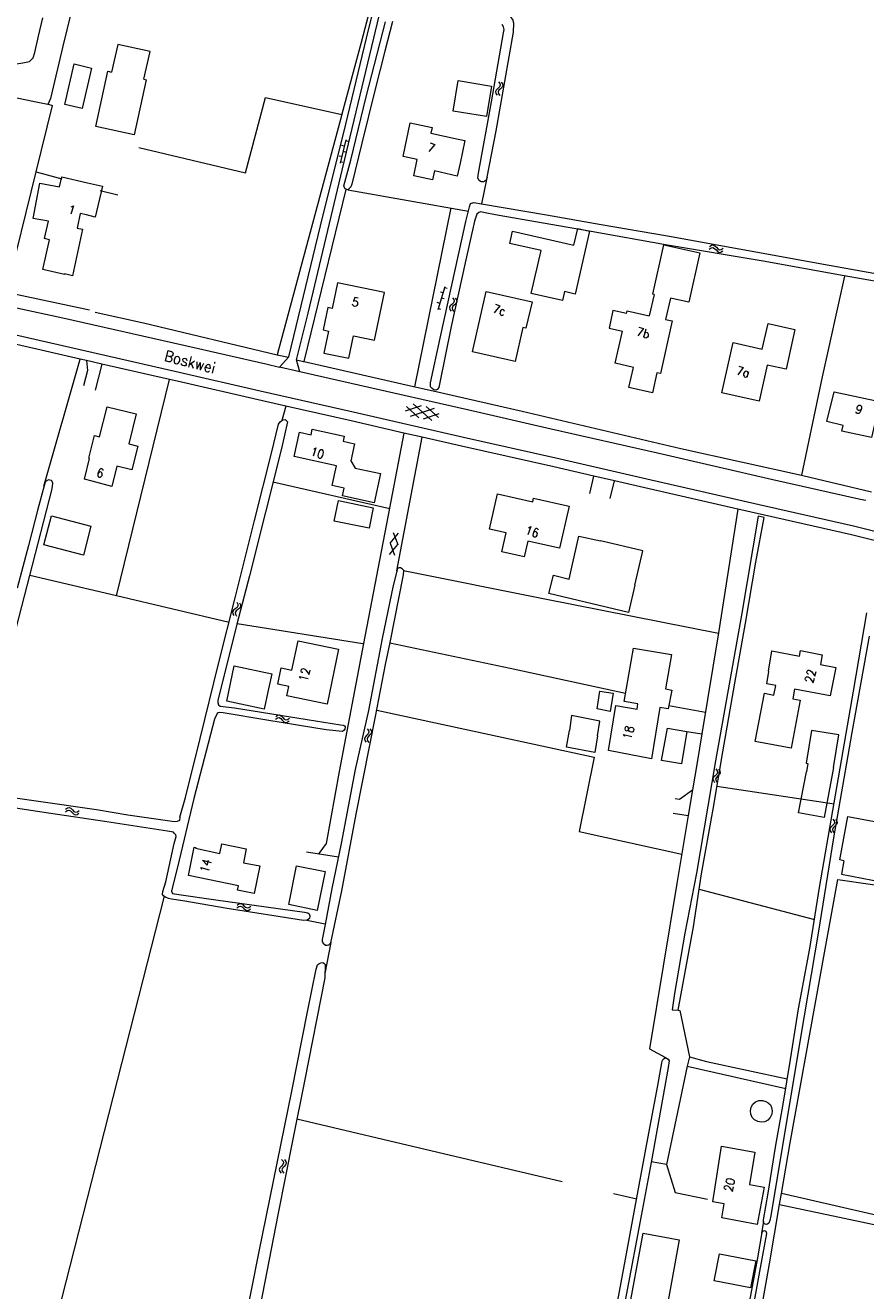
# Model space of a CAD drawing. Header units: metres. Extents: x 189705 to 199106, y 581686 to 588448.
# Tile 272 of 555: x 198367 to 198521, y 584528 to 584760. Entities that reach past the tile are written whole.
import ezdxf

# ---------------------------------------------------------------- set-up
doc = ezdxf.new("R2010")
doc.units = ezdxf.units.M
doc.layers.add('B-WA-OG-GBKN-G', color=7, linetype='Continuous', lineweight=18)
doc.styles.add('Style-STANDARD', font='STANDARD.shx')

msp = doc.modelspace()

# ---------------------------------------------------------------- linework, layer by layer
at = {"layer": 'B-WA-OG-GBKN-G'}
for p, q in [((198453.195, 584748.38), (198453.052, 584748.084)), ((198453.494, 584748.658), (198453.195, 584748.38)), ((198453.792, 584748.947), (198453.494, 584748.658)), ((198453.633, 584749.9), (198453.86, 584749.562)), ((198453.988, 584748.603), (198453.691, 584748.323)), ((198453.931, 584749.241), (198453.792, 584748.947)), ((198453.86, 584749.562), (198453.931, 584749.241)), ((198454.284, 584748.881), (198453.988, 584748.603)), ((198454.127, 584749.843), (198454.356, 584749.506)), ((198454.429, 584749.187), (198454.284, 584748.881)), ((198454.356, 584749.506), (198454.429, 584749.187)), ((198453.052, 584748.084), (198453.126, 584747.755)), ((198453.126, 584747.755), (198453.355, 584747.416)), ((198453.691, 584748.323), (198453.547, 584748.027)), ((198453.547, 584748.027), (198453.619, 584747.698)), ((198453.619, 584747.698), (198453.848, 584747.359)), ((198425.615, 584739.266), (198424.567, 584734.992)), ((198426.053, 584738.953), (198425.567, 584739.072)), ((198425.329, 584738.1), (198424.844, 584738.219)), ((198425.577, 584737.01), (198425.091, 584737.129)), ((198424.853, 584736.158), (198424.368, 584736.277)), ((198425.101, 584735.068), (198424.615, 584735.187)), ((198492.278, 584719.195), (198492.619, 584719.417)), ((198492.342, 584719.688), (198492.681, 584719.912)), ((198492.619, 584719.417), (198492.941, 584719.485)), ((198492.681, 584719.912), (198493.001, 584719.982)), ((198492.941, 584719.485), (198493.234, 584719.342)), ((198493.001, 584719.982), (198493.305, 584719.833)), ((198493.234, 584719.342), (198493.518, 584719.04)), ((198493.305, 584719.833), (198493.58, 584719.533)), ((198493.518, 584719.04), (198493.792, 584718.737)), ((198493.58, 584719.533), (198493.856, 584719.232)), ((198493.792, 584718.737), (198494.086, 584718.59)), ((198493.856, 584719.232), (198494.15, 584719.085)), ((198494.086, 584718.59), (198494.416, 584718.66)), ((198494.15, 584719.085), (198494.48, 584719.152)), ((198494.416, 584718.66), (198494.758, 584718.884)), ((198494.48, 584719.152), (198494.822, 584719.376)), ((198443.788, 584712.304), (198442.516, 584708.092)), ((198443.441, 584711.155), (198442.963, 584711.3)), ((198444.209, 584711.968), (198443.73, 584712.112)), ((198442.863, 584709.24), (198442.384, 584709.385)), ((198443.631, 584710.053), (198443.152, 584710.198)), ((198445.05, 584709.047), (198444.751, 584708.769)), ((198445.348, 584709.336), (198445.05, 584709.047)), ((198445.189, 584710.289), (198445.416, 584709.951)), ((198445.544, 584708.992), (198445.247, 584708.712)), ((198445.487, 584709.63), (198445.348, 584709.336)), ((198445.416, 584709.951), (198445.487, 584709.63)), ((198445.84, 584709.27), (198445.544, 584708.992)), ((198445.683, 584710.232), (198445.912, 584709.895)), ((198445.985, 584709.576), (198445.84, 584709.27)), ((198445.912, 584709.895), (198445.985, 584709.576)), ((198443.053, 584708.139), (198442.574, 584708.283)), ((198444.751, 584708.769), (198444.608, 584708.473)), ((198444.608, 584708.473), (198444.682, 584708.144)), ((198444.682, 584708.144), (198444.911, 584707.805)), ((198445.247, 584708.712), (198445.103, 584708.416)), ((198445.103, 584708.416), (198445.175, 584708.087)), ((198445.175, 584708.087), (198445.404, 584707.748)), ((198436.587, 584689.57), (198439.484, 584690.524)), ((198441.389, 584687.779), (198437.962, 584690.841)), ((198442.607, 584688.314), (198440.33, 584690.348)), ((198439.015, 584688.275), (198436.741, 584690.307)), ((198437.491, 584688.592), (198441.858, 584690.03)), ((198439.862, 584688.097), (198442.761, 584689.05)), ((198434.321, 584667.258), (198435.135, 584665.039)), ((198433.62, 584663.222), (198435.135, 584665.039)), ((198433.757, 584665.277), (198435.274, 584667.093)), ((198433.757, 584665.277), (198434.574, 584663.058)), ((198405.353, 584653.204), (198405.031, 584652.954)), ((198405.677, 584653.464), (198405.353, 584653.204)), ((198405.605, 584654.429), (198405.8, 584654.071)), ((198405.842, 584653.745), (198405.677, 584653.464)), ((198405.8, 584654.071), (198405.842, 584653.745)), ((198406.161, 584653.355), (198405.84, 584653.104)), ((198406.091, 584654.327), (198406.289, 584653.97)), ((198406.333, 584653.646), (198406.161, 584653.355)), ((198406.289, 584653.97), (198406.333, 584653.646)), ((198405.031, 584652.954), (198404.861, 584652.673)), ((198404.861, 584652.673), (198404.905, 584652.338)), ((198404.905, 584652.338), (198405.102, 584651.98)), ((198405.519, 584652.852), (198405.349, 584652.57)), ((198405.349, 584652.57), (198405.391, 584652.236)), ((198405.391, 584652.236), (198405.588, 584651.878)), ((198405.84, 584653.104), (198405.519, 584652.852)), ((198412.733, 584633.001), (198413.077, 584633.219)), ((198412.802, 584633.492), (198413.144, 584633.713)), ((198413.077, 584633.219), (198413.399, 584633.283)), ((198413.144, 584633.713), (198413.465, 584633.779)), ((198413.399, 584633.283), (198413.69, 584633.136)), ((198413.465, 584633.779), (198413.767, 584633.627)), ((198413.69, 584633.136), (198413.971, 584632.831)), ((198413.767, 584633.627), (198414.038, 584633.323)), ((198413.971, 584632.831), (198414.242, 584632.526)), ((198414.038, 584633.323), (198414.311, 584633.019)), ((198414.242, 584632.526), (198414.534, 584632.375)), ((198414.311, 584633.019), (198414.604, 584632.869)), ((198414.534, 584632.375), (198414.865, 584632.441)), ((198414.604, 584632.869), (198414.934, 584632.933)), ((198414.865, 584632.441), (198415.209, 584632.661)), ((198414.934, 584632.933), (198415.279, 584633.153)), ((198429.434, 584630.001), (198429.148, 584629.71)), ((198429.72, 584630.301), (198429.434, 584630.001)), ((198429.521, 584631.248), (198429.762, 584630.919)), ((198429.847, 584630.602), (198429.72, 584630.301)), ((198429.762, 584630.919), (198429.847, 584630.602)), ((198430.214, 584630.257), (198429.93, 584629.967)), ((198430.016, 584631.212), (198430.259, 584630.885)), ((198430.346, 584630.569), (198430.214, 584630.257)), ((198430.259, 584630.885), (198430.346, 584630.569)), ((198429.148, 584629.71), (198429.017, 584629.408)), ((198429.017, 584629.408), (198429.105, 584629.083)), ((198429.105, 584629.083), (198429.348, 584628.754)), ((198429.645, 584629.674), (198429.514, 584629.372)), ((198429.514, 584629.372), (198429.6, 584629.047)), ((198429.6, 584629.047), (198429.843, 584628.718)), ((198429.93, 584629.967), (198429.645, 584629.674)), ((198493.472, 584623.873), (198493.707, 584623.54)), ((198493.786, 584623.222), (198493.654, 584622.924)), ((198493.707, 584623.54), (198493.786, 584623.222)), ((198493.967, 584623.828), (198494.204, 584623.497)), ((198494.285, 584623.18), (198494.148, 584622.871)), ((198494.204, 584623.497), (198494.285, 584623.18)), ((198493.071, 584622.343), (198492.935, 584622.043)), ((198492.935, 584622.043), (198493.017, 584621.716)), ((198493.017, 584621.716), (198493.254, 584621.383)), ((198493.363, 584622.628), (198493.071, 584622.343)), ((198493.654, 584622.924), (198493.363, 584622.628)), ((198493.568, 584622.298), (198493.432, 584621.998)), ((198493.432, 584621.998), (198493.512, 584621.671)), ((198493.512, 584621.671), (198493.749, 584621.338)), ((198493.858, 584622.585), (198493.568, 584622.298)), ((198494.148, 584622.871), (198493.858, 584622.585)), ((198374.183, 584615.978), (198374.516, 584616.213)), ((198374.227, 584616.473), (198374.559, 584616.71)), ((198374.516, 584616.213), (198374.834, 584616.293)), ((198374.559, 584616.71), (198374.875, 584616.792)), ((198374.834, 584616.293), (198375.132, 584616.161)), ((198374.875, 584616.792), (198375.185, 584616.655)), ((198375.132, 584616.161), (198375.428, 584615.87)), ((198375.185, 584616.655), (198375.471, 584616.365)), ((198375.471, 584616.365), (198375.759, 584616.076)), ((198375.759, 584616.076), (198376.058, 584615.94)), ((198376.385, 584616.02), (198376.718, 584616.257)), ((198375.428, 584615.87), (198375.714, 584615.579)), ((198375.714, 584615.579), (198376.013, 584615.443)), ((198376.013, 584615.443), (198376.34, 584615.525)), ((198376.058, 584615.94), (198376.385, 584616.02)), ((198376.34, 584615.525), (198376.673, 584615.763)), ((198514.949, 584614.66), (198515.177, 584614.323)), ((198515.25, 584614.003), (198515.112, 584613.707)), ((198515.177, 584614.323), (198515.25, 584614.003)), ((198515.442, 584614.606), (198515.673, 584614.27)), ((198515.748, 584613.951), (198515.605, 584613.645)), ((198515.673, 584614.27), (198515.748, 584613.951)), ((198514.518, 584613.138), (198514.376, 584612.841)), ((198514.376, 584612.841), (198514.452, 584612.512)), ((198514.452, 584612.512), (198514.683, 584612.175)), ((198514.816, 584613.418), (198514.518, 584613.138)), ((198515.112, 584613.707), (198514.816, 584613.418)), ((198515.014, 584613.083), (198514.872, 584612.786)), ((198514.872, 584612.786), (198514.946, 584612.458)), ((198514.946, 584612.458), (198515.176, 584612.12)), ((198515.31, 584613.365), (198515.014, 584613.083)), ((198515.605, 584613.645), (198515.31, 584613.365)), ((198405.654, 584598.368), (198405.982, 584598.611)), ((198405.688, 584598.864), (198406.014, 584599.108)), ((198405.982, 584598.611), (198406.298, 584598.697)), ((198406.014, 584599.108), (198406.329, 584599.197)), ((198406.298, 584598.697), (198406.6, 584598.572)), ((198406.329, 584599.197), (198406.641, 584599.067)), ((198406.6, 584598.572), (198406.902, 584598.288)), ((198406.641, 584599.067), (198406.933, 584598.784)), ((198406.902, 584598.288), (198407.194, 584598.003)), ((198406.933, 584598.784), (198407.228, 584598.5)), ((198407.194, 584598.003), (198407.496, 584597.874)), ((198407.228, 584598.5), (198407.53, 584598.371)), ((198407.496, 584597.874), (198407.821, 584597.963)), ((198407.53, 584598.371), (198407.855, 584598.459)), ((198407.821, 584597.963), (198408.149, 584598.208)), ((198407.855, 584598.459), (198408.183, 584598.703)), ((198414.084, 584551.295), (198413.809, 584550.984)), ((198413.852, 584552.234), (198414.104, 584551.914)), ((198414.2, 584551.6), (198414.084, 584551.295)), ((198414.104, 584551.914), (198414.2, 584551.6)), ((198414.58, 584551.268), (198414.306, 584550.968)), ((198414.348, 584552.215), (198414.603, 584551.897)), ((198414.701, 584551.585), (198414.58, 584551.268)), ((198414.603, 584551.897), (198414.701, 584551.585)), ((198413.533, 584550.684), (198413.413, 584550.378)), ((198413.413, 584550.378), (198413.512, 584550.055)), ((198413.512, 584550.055), (198413.767, 584549.735)), ((198413.809, 584550.984), (198413.533, 584550.684)), ((198414.031, 584550.665), (198413.911, 584550.359)), ((198413.911, 584550.359), (198414.009, 584550.037)), ((198414.009, 584550.037), (198414.263, 584549.716)), ((198414.306, 584550.968), (198414.031, 584550.665))]:
    msp.add_line(p, q, dxfattribs=at)
at = {"layer": 'B-WA-OG-GBKN-G', "flags": 128}
for points in [[(198451.521, 584732.39), (198453.198, 584740.881), (198456.34, 584758.976), (198456.442, 584760.657), (198456.243, 584761.337), (198455.952, 584761.71), (198455.64, 584761.955), (198455.355, 584762.124), (198454.82, 584762.159), (198436.591, 584765.626), (198436.101, 584765.841), (198436.044, 584766.068), (198435.933, 584766.369), (198435.896, 584766.75), (198436.828, 584771.278), (198440.921, 584792.401), (198445.815, 584817.312), (198450.183, 584838.571)], [(198413.429, 584697.575), (198415.143, 584699.437), (198420.979, 584723.486), (198425.604, 584742.134), (198429.762, 584759.395), (198433.604, 584774.511)], [(198417.185, 584696.713), (198416.573, 584698.919), (198418.69, 584707.451), (198425.011, 584733.955), (198434.678, 584774.289)], [(198430.991, 584774.305), (198431.357, 584772.308), (198430.369, 584764.575), (198428.434, 584757.067), (198424.888, 584743.969), (198424.873, 584743.914)], [(198375.984, 584765.707), (198373.722, 584756.41), (198371.443, 584746.807), (198370.994, 584745.701), (198368.513, 584746.185), (198362.322, 584747.473), (198350.677, 584750.097), (198340.751, 584752.162), (198328.749, 584754.826), (198321.455, 584756.462), (198319.096, 584757.129), (198318.522, 584757.62), (198317.999, 584758.087), (198317.732, 584758.511), (198317.838, 584759.226), (198318.158, 584760.431)], [(198355.66, 584755.154), (198361.222, 584753.644), (198363.601, 584753.156), (198365.201, 584753.179), (198366.366, 584753.341), (198367.629, 584753.608), (198368.269, 584754.288), (198368.571, 584755.238), (198369.269, 584758.234), (198370.057, 584761.613)], [(198434.165, 584760.926), (198432.803, 584755.495), (198430.934, 584748.32), (198428.581, 584738.639), (198426.724, 584731.083), (198426.561, 584730.595), (198426.017, 584730.07), (198425.71, 584730.137), (198425.426, 584730.307), (198425.258, 584730.81), (198426.54, 584735.527), (198429.368, 584747.129), (198432.894, 584760.913)], [(198451.521, 584732.39), (198451.359, 584731.876), (198451.136, 584731.666), (198450.861, 584731.531), (198450.479, 584731.545), (198450.324, 584731.616), (198450.066, 584731.761), (198449.849, 584732.212), (198449.975, 584733.106), (198452.351, 584746.22), (198454.563, 584758.871), (198454.646, 584759.509), (198454.556, 584759.964), (198454.314, 584760.415)], [(198388.605, 584750.368), (198389.74, 584755.466), (198383.814, 584756.718), (198382.617, 584751.684)], [(198377.255, 584744.991), (198374.059, 584745.741), (198375.801, 584753.161), (198378.997, 584752.411), (198377.255, 584744.991)], [(198388.605, 584750.368), (198389.02, 584750.277), (198386.799, 584740.166), (198379.744, 584741.716), (198381.965, 584751.827), (198382.617, 584751.684)], [(198451.412, 584743.509), (198445.292, 584744.512), (198446.207, 584750.096), (198452.327, 584749.093), (198451.412, 584743.509)], [(198387.653, 584737.813), (198407.214, 584733.165), (198410.866, 584747.004), (198424.873, 584743.914)], [(198368.819, 584733.365), (198371.812, 584745.522)], [(198371.016, 584745.755), (198371.812, 584745.522)], [(198424.873, 584743.914), (198413.048, 584699.806)], [(198441.865, 584733.575), (198441.49, 584731.89), (198438.07, 584732.64), (198438.72, 584735.65), (198436.11, 584736.21), (198437.4, 584742.35), (198441.44, 584741.49), (198441.22, 584740.44), (198446.2, 584739.37)], [(198446.2, 584739.37), (198447.461, 584739.114), (198446.6, 584734.96)], [(198446.6, 584734.96), (198446.039, 584732.588), (198441.865, 584733.575)], [(198363.369, 584711.231), (198368.819, 584733.365), (198373.564, 584732.075)], [(198373.094, 584730.64), (198373.526, 584732.487), (198378.24, 584731.38)], [(198371.07, 584724.31), (198368.275, 584724.846), (198369.518, 584731.326), (198373.094, 584730.64)], [(198378.24, 584731.38), (198380.982, 584730.74), (198379.662, 584725.08), (198378.04, 584725.48)], [(198380.567, 584729.972), (198383.826, 584729.128)], [(198417.965, 584698.58), (198425.71, 584730.137)], [(198426.017, 584730.07), (198448.093, 584726.189)], [(198451.393, 584731.984), (198450.476, 584727.513)], [(198530.971, 584711.826), (198516.992, 584714.277), (198502.14, 584717.008), (198484.23, 584720.002), (198470.608, 584722.414), (198453.357, 584725.453), (198450.877, 584725.912), (198450.365, 584726.024), (198449.987, 584725.936), (198449.64, 584725.621), (198449.197, 584724.311), (198447.52, 584716.684), (198444.921, 584705.038), (198442.799, 584694.448), (198442.69, 584693.835), (198442.396, 584693.47), (198442.145, 584693.361), (198441.764, 584693.375), (198441.426, 584693.619), (198441.162, 584693.941), (198441.141, 584694.653), (198442.902, 584702.867), (198445.076, 584712.568), (198447.647, 584724.29), (198448.278, 584726.978), (198448.513, 584727.595), (198449.118, 584727.766), (198450.524, 584727.503)], [(198450.524, 584727.503), (198462.405, 584725.497), (198472.449, 584723.74), (198484.612, 584721.641), (198497.751, 584719.24), (198514.262, 584716.28), (198531.617, 584713.167)], [(198378.04, 584725.48), (198376.92, 584725.72), (198376.34, 584723.06), (198377.32, 584722.85), (198375.47, 584714.33), (198374.03, 584714.66), (198374.01, 584714.55), (198370.05, 584715.46), (198371.25, 584720.92), (198370.37, 584721.12), (198371.07, 584724.31)], [(198444.903, 584726.752), (198438.205, 584693.944)], [(198465.357, 584709.764), (198459.622, 584711.078), (198461.422, 584718.935), (198455.671, 584720.253), (198456.18, 584722.478), (198467.438, 584719.899), (198468.14, 584722.963), (198470.315, 584722.465), (198467.682, 584710.969), (198465.735, 584711.414), (198465.357, 584709.764)], [(198482.144, 584710.888), (198481.917, 584710.938), (198483.91, 584719.972), (198490.539, 584718.51), (198488.546, 584709.476), (198485.137, 584710.228)], [(198517.069, 584714.264), (198512.999, 584695.75), (198509.164, 584677.719)], [(198350.581, 584711.54), (198356.689, 584710.261), (198373.711, 584706.617), (198395.919, 584701.566), (198410.945, 584698.144), (198413.429, 584697.575)], [(198378.624, 584708.015), (198363.369, 584711.231)], [(198426.177, 584699.212), (198427.021, 584703.321), (198430.896, 584702.525), (198432.688, 584711.253), (198424.081, 584713.02), (198423.117, 584708.324), (198422.305, 584708.49), (198421.461, 584704.381), (198422.442, 584704.18), (198421.615, 584700.148), (198426.177, 584699.212)], [(198459.77, 584709.55), (198458.66, 584704.69), (198458.08, 584704.83), (198456.66, 584698.57), (198448.86, 584700.34), (198451.38, 584711.45), (198459.77, 584709.55)], [(198482.144, 584710.888), (198481.276, 584706.97)], [(198485.137, 584710.228), (198484.269, 584706.301)], [(198379.623, 584707.654), (198388.518, 584705.652), (198413.048, 584699.806)], [(198477.106, 584707.419), (198474.615, 584707.966), (198473.893, 584704.677), (198476.365, 584704.134)], [(198477.106, 584707.419), (198477.21, 584707.88), (198481.276, 584706.97)], [(198355.666, 584705.628), (198395.063, 584696.636), (198409.938, 584693.239), (198426.96, 584689.349), (198447.187, 584684.704), (198464.115, 584680.9), (198481.603, 584676.876), (198502.747, 584672.083), (198518.731, 584668.48), (198535.815, 584664.191)], [(198484.269, 584706.301), (198485.48, 584706.03), (198483.32, 584696.38), (198482.68, 584696.53), (198481.83, 584692.87), (198477.54, 584693.84), (198478.38, 584697.49), (198475.04, 584698.26), (198476.365, 584704.134)], [(198507.946, 584704.474), (198506.349, 584697.155), (198502.894, 584697.909), (198501.45, 584691.29), (198494.58, 584692.83), (198496.66, 584702.08), (198501.98, 584700.854), (198503.06, 584705.54), (198507.946, 584704.474)], [(198376.896, 584699.039), (198359.605, 584702.986)], [(198413.048, 584699.806), (198415.095, 584699.385)], [(198370.252, 584675.701), (198376.896, 584699.039)], [(198378.086, 584698.767), (198376.896, 584699.039)], [(198378.086, 584698.767), (198378.231, 584696.927), (198377.528, 584694.109)], [(198380.892, 584698.127), (198378.086, 584698.767)], [(198380.892, 584698.127), (198379.661, 584693.334)], [(198393.284, 584695.298), (198380.892, 584698.127)], [(198417.185, 584696.713), (198413.429, 584697.575)], [(198416.573, 584698.919), (198417.863, 584698.604), (198417.965, 584698.58)], [(198417.965, 584698.58), (198438.06, 584693.975), (198441.641, 584693.219), (198457.947, 584689.489), (198487.081, 584682.664), (198509.164, 584677.719)], [(198404.204, 584650.736), (198383.563, 584655.599), (198393.284, 584695.298)], [(198414.611, 584690.427), (198409.559, 584691.582), (198394.684, 584694.979), (198393.284, 584695.298)], [(198519.673, 584673.341), (198503.907, 584676.904), (198482.783, 584681.781), (198463.299, 584686.207), (198447.905, 584689.703), (198427.931, 584694.249), (198417.185, 584696.713)], [(198527.76, 584692.45), (198527.22, 584690.09), (198527.42, 584690.04), (198526.53, 584686.15), (198522.59, 584687.06), (198522.03, 584684.66), (198516.61, 584685.84), (198516.85, 584686.83), (198513.86, 584687.56), (198515.16, 584693.04), (198523.47, 584691.25), (198523.44, 584691.15), (198524.68, 584690.8), (198525.3, 584693.01), (198527.76, 584692.45)], [(198414.611, 584690.427), (198413.889, 584687.793)], [(198436.238, 584685.474), (198426.58, 584687.692), (198414.611, 584690.427)], [(198387.48, 584683.06), (198386.39, 584678.71), (198383.64, 584679.38), (198382.73, 584675.66), (198379.11, 584676.65), (198377.68, 584677.01), (198378.63, 584680.8), (198378.46, 584680.85), (198379.5, 584685.01), (198380.47, 584684.77), (198381.86, 584690.3), (198387.19, 584689), (198385.83, 584683.46), (198387.48, 584683.06)], [(198395.184, 584615.038), (198396.246, 584618.604), (198398.92, 584629.439), (198402.27, 584643.142), (198405.408, 584655.465), (198408.852, 584669.425), (198411.988, 584681.8), (198413.303, 584687.102), (198413.57, 584687.517), (198413.867, 584687.78), (198414.092, 584687.914), (198414.523, 584687.952), (198414.917, 584687.506), (198413.793, 584682.642), (198407.937, 584659.279), (198405.635, 584650.438), (198402.167, 584636.427), (198402.129, 584636.019), (198402.242, 584635.641), (198402.579, 584635.397), (198405.207, 584635.095), (198418.542, 584632.929), (198424.672, 584631.969), (198425.132, 584631.881), (198425.389, 584631.787), (198425.498, 584631.562), (198425.459, 584631.154), (198425.287, 584630.971), (198424.989, 584630.733), (198422.005, 584631.05), (198411.149, 584632.782), (198403.15, 584634.168), (198402.438, 584634.198), (198402.185, 584634.139), (198402.01, 584634.032), (198401.533, 584633.001), (198397.75, 584618.472), (198394.723, 584605.846), (198393.84, 584602.26), (198393.635, 584601.466), (198393.826, 584601.04)], [(198416.14, 584681.16), (198417.15, 584685.6), (198419.24, 584685.15), (198419.46, 584686.16), (198425.29, 584684.9)], [(198436.238, 584685.474), (198433.62, 584671.697), (198428.876, 584646.867), (198424.395, 584623.418), (198421.996, 584610.202), (198420.678, 584608.383)], [(198425.29, 584684.9), (198425.11, 584683.953), (198427.199, 584683.499), (198426.518, 584680.362)], [(198434.989, 584660.167), (198439.591, 584684.704)], [(198439.591, 584684.704), (198436.238, 584685.474)], [(198471.127, 584677.542), (198463.738, 584679.242), (198446.811, 584683.046), (198439.591, 584684.704)], [(198427.362, 584679.037), (198431.994, 584678.031), (198430.835, 584672.697), (198425.006, 584673.963), (198425.307, 584675.353), (198423.102, 584675.832), (198423.893, 584679.476), (198416.14, 584681.16)], [(198426.518, 584680.362), (198427.362, 584679.037)], [(198364.254, 584646.064), (198367.693, 584659.338), (198371.741, 584675.222), (198371.912, 584676.295), (198371.722, 584676.696), (198371.617, 584676.795), (198371.362, 584676.813), (198371.131, 584676.907), (198370.83, 584676.746), (198370.632, 584676.587), (198370.459, 584676.43), (198370.275, 584675.788), (198369.158, 584671.483), (198367.401, 584664.846), (198365.349, 584657.004)], [(198433.668, 584671.592), (198412.236, 584676.433)], [(198470.375, 584674.355), (198471.127, 584677.542)], [(198474.883, 584676.678), (198471.127, 584677.542)], [(198474.126, 584673.47), (198474.883, 584676.678)], [(198497.534, 584671.522), (198481.224, 584675.219), (198474.883, 584676.678)], [(198509.164, 584677.719), (198509.399, 584677.667)], [(198509.399, 584677.667), (198522.005, 584674.657)], [(198455.016, 584667.186), (198451.98, 584667.86), (198453.45, 584674.33), (198459.9, 584672.88), (198460.05, 584673.51), (198466.57, 584672.05), (198464.79, 584664.35), (198458.993, 584665.634)], [(198429.893, 584668.006), (198423.508, 584669.305), (198424.276, 584673.079), (198430.661, 584671.78), (198429.893, 584668.006)], [(198378.85, 584668.4), (198377.5, 584663.08), (198370.25, 584664.94), (198371.62, 584670.27), (198378.85, 584668.4)], [(198501.26, 584670.201), (198498.235, 584652.44), (198493.406, 584625.371), (198489.932, 584604.774), (198487.799, 584593.727), (198485.895, 584582.661), (198485.475, 584579.699), (198486.597, 584579.606), (198489.391, 584594.893), (198490.852, 584604.624), (198492.987, 584616.46), (198494.73, 584626.987), (198496.969, 584639.588), (198498.9, 584650.63), (198500.827, 584661.773), (198502.36, 584669.955), (198501.26, 584670.201)], [(198497.534, 584671.522), (198493.97, 584648.854), (198490.918, 584630.288)], [(198528.435, 584664.291), (198518.337, 584666.826), (198502.372, 584670.425), (198497.534, 584671.522)], [(198458.993, 584665.634), (198458.353, 584662.744), (198454.238, 584663.681), (198455.016, 584667.186)], [(198467.053, 584660.845), (198468.36, 584666.57), (198472.3, 584665.67)], [(198478.631, 584657.557), (198480.078, 584663.893), (198472.3, 584665.67)], [(198433.726, 584647.039), (198436.225, 584659.47), (198436.227, 584660.233), (198435.963, 584660.581), (198435.653, 584660.724), (198435.348, 584660.74), (198435.123, 584660.607), (198434.295, 584657.516), (198432.28, 584647.783), (198429.78, 584634.564), (198427.36, 584623.737), (198424.767, 584610.209), (198423.059, 584601.92), (198421.834, 584595.324), (198421.28, 584592.612), (198421.293, 584592.181), (198421.48, 584591.881), (198421.871, 584591.562), (198422.202, 584591.522), (198422.504, 584591.632), (198422.849, 584591.999), (198424.877, 584601.492), (198427.504, 584615.554), (198429.995, 584628.24), (198431.057, 584633.509), (198432.906, 584643.048), (198433.726, 584647.039)], [(198436.19, 584660.282), (198462.134, 584655.09), (198493.973, 584648.752)], [(198462.838, 584656.054), (198463.687, 584659.409), (198466.559, 584658.682), (198467.053, 584660.845)], [(198383.563, 584655.599), (198367.693, 584659.338)], [(198478.631, 584657.557), (198477.488, 584652.549), (198462.838, 584656.054)], [(198521.571, 584648.237), (198518.442, 584630.549), (198515.058, 584611.201), (198512.253, 584593.752), (198509.056, 584574.969), (198506.691, 584560.609), (198504.835, 584549.646), (198503.569, 584541.879), (198503.365, 584541.034), (198503.201, 584540.572), (198502.979, 584540.362), (198502.701, 584540.302), (198502.367, 584540.419), (198502.205, 584540.72), (198502.243, 584541.153), (198503.062, 584546.059), (198504.435, 584554.49), (198505.825, 584562.363), (198507.154, 584570.589), (198508.654, 584579.864), (198510.712, 584590.909), (198512.485, 584602.098), (198515.195, 584617.663), (198518.749, 584638.109), (198521.189, 584652.471)], [(198405.665, 584650.553), (198428.723, 584646.863)], [(198424.3, 584645.83), (198422.18, 584635.73), (198414.78, 584637.26), (198415.14, 584639.01), (198413.14, 584639.43), (198413.76, 584642.42), (198415.74, 584642), (198416.87, 584647.37), (198424.3, 584645.83)], [(198433.716, 584646.992), (198455.73, 584642.337), (198476.935, 584637.735)], [(198485.39, 584638.34), (198484.76, 584634.86), (198483.22, 584635.11), (198481.66, 584625.74), (198473.77, 584627.25), (198475.13, 584635.51), (198479.02, 584634.84), (198479.19, 584635.82), (198476.68, 584636.25), (198478.36, 584646.03), (198485.36, 584644.86), (198484.22, 584638.55), (198485.39, 584638.34)], [(198515.47, 584642.45), (198514.45, 584637.28), (198507.9, 584638.52), (198507.57, 584636.75), (198508.93, 584636.5), (198507.27, 584627.66), (198500.69, 584628.87), (198502.38, 584637.75), (198504.13, 584637.41), (198504.47, 584639.17), (198502.82, 584639.48), (198503.22, 584641.75), (198503.11, 584641.77), (198503.76, 584645.53), (198508.82, 584644.55), (198509.02, 584645.56), (198512.99, 584644.79), (198512.64, 584643.01), (198515.47, 584642.45)], [(198412.04, 584641.3), (198411.34, 584637.99), (198410.66, 584634.82), (198403.78, 584636.29), (198405.16, 584642.76), (198412.04, 584641.3)], [(198474.62, 584637.75), (198474.09, 584634.4), (198471.74, 584634.89), (198472.19, 584638.13), (198474.62, 584637.75)], [(198431.282, 584634.673), (198451.951, 584630.198), (198471.168, 584626.023), (198468.401, 584612.363), (198487.234, 584608.227)], [(198484.873, 584635.487), (198491.575, 584634.287)], [(198471.78, 584629.93), (198472.227, 584632.642), (198467.005, 584633.659), (198466.65, 584630.91)], [(198471.78, 584629.93), (198471.26, 584626.86), (198466.06, 584627.85), (198466.65, 584630.91)], [(198488.17, 584630.74), (198487.15, 584624.8), (198483.54, 584625.41), (198484.59, 584631.36), (198488.17, 584630.74)], [(198488.17, 584630.74), (198490.918, 584630.288)], [(198490.918, 584630.288), (198490.059, 584625.066), (198489.219, 584620.058)], [(198515.04, 584624.13), (198516.03, 584630.09), (198511.01, 584630.91), (198510.04, 584624.94), (198510.36, 584624.89), (198510.11, 584623.35)], [(198515.04, 584624.13), (198513.327, 584614.965), (198508.662, 584615.837), (198510.11, 584623.35)], [(198395.184, 584615.038), (198395.102, 584614.4), (198394.674, 584614.235), (198394.22, 584614.145), (198385.615, 584615.411), (198379.866, 584616.356), (198369.704, 584617.855), (198359.723, 584619.233)], [(198486.013, 584618.461), (198486.83, 584618.333), (198489.219, 584620.058)], [(198489.219, 584620.058), (198488.426, 584615.33)], [(198493.687, 584620.688), (198515.158, 584617.451)], [(198393.826, 584601.04), (198395.001, 584600.846), (198401.793, 584599.856), (198418.054, 584597.6), (198418.667, 584597.491), (198418.876, 584597.32), (198419.015, 584596.917), (198418.927, 584596.457), (198418.505, 584596.114), (198417.87, 584596.094), (198403.874, 584598.266), (198395.698, 584599.647), (198393.629, 584599.966), (198393.091, 584600.102), (198392.576, 584600.341), (198392.186, 584600.609), (198392.002, 584600.832), (198392.086, 584601.394), (198392.592, 584603.163), (198394.136, 584610.176), (198394.388, 584611.074), (198394.478, 584611.483), (198394.418, 584611.761), (198394.208, 584612.009), (198393.996, 584612.282), (198392.898, 584612.427), (198381.788, 584614.177), (198371.115, 584615.737), (198360.159, 584617.39)], [(198488.426, 584615.33), (198486.33, 584602.835), (198481.294, 584572.505), (198484.264, 584570.942)], [(198485.678, 584615.781), (198488.426, 584615.33)], [(198516.963, 584607.033), (198516.219, 584607.171), (198517.697, 584615.131), (198528.425, 584613.139), (198526.947, 584605.18), (198526.471, 584605.268)], [(198409.82, 584606.08), (198408.8, 584601), (198405.76, 584601.63), (198405.92, 584602.41), (198396.76, 584604.33), (198397.79, 584609.5), (198398.1, 584609.43), (198398.08, 584609.32), (198402.51, 584608.37), (198402.89, 584610.15), (198407.36, 584609.19), (198406.86, 584606.65), (198409.82, 584606.08)], [(198418.382, 584608.669), (198424.253, 584607.716)], [(198516.963, 584607.033), (198516.506, 584604.555), (198525.991, 584602.755), (198526.471, 584605.268)], [(198420.394, 584597.92), (198415.149, 584598.972), (198416.578, 584606.096), (198421.823, 584605.044), (198420.394, 584597.92)], [(198505.525, 584546.017), (198507.13, 584555.309), (198513.511, 584590.815), (198515.872, 584603.598), (198548.859, 584598.846)], [(198392.322, 584600.515), (198371.91, 584520.472)], [(198490.432, 584601.826), (198511.554, 584596.224)], [(198418.454, 584596.112), (198421.856, 584595.446)], [(198422.855, 584592.029), (198421.799, 584586.351)], [(198406.93, 584521.171), (198409.756, 584535.392), (198415.737, 584564.759), (198418.604, 584579.311), (198420.173, 584587.164), (198420.404, 584587.908), (198420.702, 584588.171), (198421.027, 584588.334), (198421.408, 584588.345), (198421.614, 584588.25), (198421.801, 584587.975), (198421.798, 584585.535), (198418.021, 584566.582), (198415.967, 584556.274), (198413.14, 584542.078), (198409.905, 584525.379)], [(198486.597, 584579.606), (198486.877, 584579.563)], [(198486.877, 584579.563), (198488.633, 584571.048), (198488.664, 584571.04), (198488.227, 584569.358), (198506.288, 584565.231)], [(198470.54, 584500), (198474.22, 584519.461), (198476.885, 584533.982), (198478.947, 584544.875), (198480.974, 584556.072), (198482.843, 584565.789), (198483.556, 584569.98), (198483.694, 584570.467), (198483.867, 584570.625), (198484.016, 584570.757), (198484.264, 584570.942), (198484.705, 584570.65), (198484.893, 584570.325), (198484.751, 584569.126), (198481.615, 584551.693), (198479.773, 584541.925), (198477.008, 584527.376), (198474.77, 584515.562), (198471.99, 584500)], [(198488.664, 584571.04), (198491.785, 584570.228), (198506.577, 584567.017)], [(198488.227, 584569.358), (198484.447, 584551.346), (198486.001, 584546.155), (198491.961, 584544.936)], [(198503.675, 584561.801), (198503.809, 584561.167), (198503.734, 584560.523), (198503.458, 584559.937), (198503.009, 584559.47), (198502.435, 584559.17), (198501.795, 584559.069), (198501.156, 584559.177), (198500.585, 584559.484), (198500.142, 584559.956), (198499.872, 584560.545), (198499.804, 584561.19), (198499.946, 584561.822), (198500.281, 584562.376), (198500.776, 584562.795), (198501.378, 584563.033), (198502.025, 584563.068), (198502.65, 584562.894), (198503.091, 584562.658), (198503.469, 584562.233), (198503.675, 584561.801)], [(198532.311, 584564.991), (198526.777, 584541.079), (198505.525, 584546.017)], [(198416.649, 584559.696), (198442.485, 584553.59), (198465.298, 584548.201)], [(198502.32, 584547.16), (198501.08, 584540.33), (198494.55, 584541.52), (198495.01, 584544.1), (198492.9, 584544.49), (198494.5, 584554.65), (198500.64, 584553.55), (198499.62, 584547.62), (198502.32, 584547.16)], [(198484.447, 584551.346), (198481.632, 584551.788)], [(198474.694, 584545.992), (198478.97, 584545.002)], [(198505.178, 584544.009), (198505.525, 584546.017)], [(198497.471, 584500), (198503.298, 584533.125), (198505.178, 584544.009), (198524.525, 584539.867), (198545.558, 584535.314)], [(198502.219, 584540.873), (198501.865, 584538.73)], [(198483.915, 584521.99), (198477.303, 584523.208), (198480.16, 584538.714), (198486.772, 584537.496), (198483.915, 584521.99)], [(198495.693, 584500), (198497.739, 584511.729), (198499.811, 584522.266), (198501.644, 584532.338), (198502.826, 584538.679), (198502.714, 584539.032), (198502.457, 584539.125), (198502.178, 584539.092), (198501.881, 584538.828), (198501.129, 584534.23), (198498.653, 584521.062), (198496.773, 584510.861), (198494.931, 584500)], [(198500.811, 584533.664), (198499.856, 584528.708), (198493.177, 584529.995), (198494.133, 584534.951), (198500.811, 584533.664)]]:
    msp.add_lwpolyline(points, dxfattribs=at)
at = {"layer": 'B-WA-OG-GBKN-G'}
msp.add_arc((198479.101, 584478.803), 198.723, 77.84127, 78.21941, dxfattribs=at)

# ---------------------------------------------------------------- texts
at = {"layer": 'B-WA-OG-GBKN-G', "style": 'Style-STANDARD'}
for s, height, rotation, p in [('7', 1.6, 342.3077, (198440.42, 584737.216)), ('1', 1.6, 342.3077, (198374.514, 584725.849)), ('5', 1.6, 348.40926, (198426.625, 584708.823)), ('7c', 1.6, 342.3077, (198452.393, 584707.627)), ('7b', 1.6, 344.75493, (198478.755, 584703.388)), ('Boskwei', 2, 345.40804, (198392.165, 584698.772)), ('7a', 1.6, 344.75493, (198497.068, 584696.236)), ('9', 1.6, 344.75493, (198518.916, 584689.191)), ('10', 1.6, 341.76431, (198418.989, 584681.451)), ('6', 1.6, 341.69193, (198379.758, 584677.581)), ('16', 1.6, 341.76431, (198458.368, 584667.027)), ('12', 1.6, 75.40804, (198418.514, 584639.767)), ('22', 1.6, 76.46414, (198511.31, 584639.487)), ('18', 1.6, 76.46414, (198477.938, 584629.125)), ('14', 1.6, 75.40804, (198400.375, 584604.72)), ('20', 1.6, 76.7562, (198496.474, 584546.191))]:
    msp.add_text(s, height=height, rotation=rotation, dxfattribs=at).set_placement(p)

doc.saveas('drawing.dxf')
